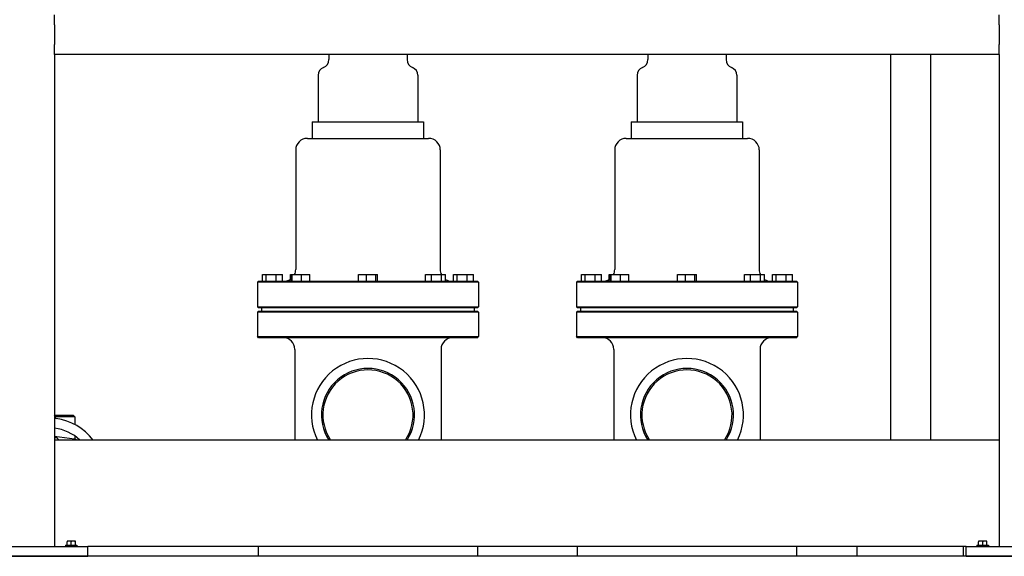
# Model space of a CAD drawing. Header units: inches. Extents: x 24 to 1128, y -58 to 748.
# Tile 507 of 656: x 658 to 695, y 334 to 354. Entities that reach past the tile are written whole.
import ezdxf

# ---------------------------------------------------------------- set-up
doc = ezdxf.new("R2010")
doc.units = ezdxf.units.IN
doc.header["$LTSCALE"] = 32
doc.header["$MEASUREMENT"] = 0
doc.layers.add('Visible (ANSI)', color=7, linetype='Continuous', lineweight=30)

msp = doc.modelspace()

# ---------------------------------------------------------------- linework, layer by layer
at = {"layer": 'Visible (ANSI)'}
for p, q in [((658.99113, 353.73367), (658.99113, 354.10867)), ((694.53063, 353.73367), (694.53063, 354.10867)), ((658.99113, 353.73367), (658.99113, 352.98367)), ((694.53063, 353.73367), (694.53063, 352.98367)), ((658.99113, 352.60867), (658.99113, 352.98367)), ((694.53063, 352.60867), (694.53063, 352.98367)), ((658.99113, 352.60867), (658.99113, 334.10867)), ((694.53063, 352.60867), (658.99113, 352.60867)), ((669.31188, 352.60867), (669.31188, 352.41789)), ((672.24938, 352.60867), (672.24938, 352.41789)), ((681.31188, 352.60867), (681.31188, 352.41789)), ((684.24938, 352.60867), (684.24938, 352.41789)), ((690.43688, 352.60867), (690.43688, 338.10867)), ((691.93688, 352.60867), (691.93688, 338.10867)), ((694.53063, 352.60867), (694.53063, 334.10867)), ((668.90563, 351.83242), (668.90563, 350.08242)), ((672.65563, 351.83242), (672.65563, 350.08242)), ((680.90563, 351.83242), (680.90563, 350.08242)), ((684.65563, 351.83242), (684.65563, 350.08242)), ((668.68688, 350.08242), (672.87438, 350.08242)), ((668.68688, 350.08242), (668.68688, 349.45742)), ((672.87438, 350.08242), (672.87438, 349.45742)), ((680.68688, 350.08242), (684.87438, 350.08242)), ((680.68688, 350.08242), (680.68688, 349.45742)), ((684.87438, 350.08242), (684.87438, 349.45742)), ((668.49938, 349.45742), (673.06188, 349.45742)), ((680.49938, 349.45742), (685.06188, 349.45742)), ((668.06188, 349.01992), (668.06188, 344.51992)), ((673.49938, 349.01992), (673.49938, 344.51992)), ((680.06188, 349.01992), (680.06188, 344.51992)), ((685.49938, 349.01992), (685.49938, 344.51992)), ((666.80927, 344.08242), (666.80927, 344.33242)), ((666.80927, 344.33242), (666.94823, 344.33242)), ((666.94823, 344.33242), (667.32585, 344.33242)), ((666.94823, 344.08242), (666.94823, 344.33242)), ((667.32585, 344.33242), (667.5645, 344.33242)), ((667.32585, 344.08242), (667.32585, 344.33242)), ((667.5645, 344.08242), (667.5645, 344.33242)), ((667.85982, 344.33242), (667.88962, 344.33242)), ((667.85982, 344.15117), (667.85982, 344.33242)), ((667.88962, 344.33242), (667.93176, 344.33242)), ((667.88962, 344.08242), (667.88962, 344.33242)), ((667.93176, 344.08242), (667.93176, 344.33242)), ((667.93176, 344.33242), (668.28161, 344.33242)), ((668.28161, 344.33242), (668.58932, 344.33242)), ((668.28161, 344.08242), (668.28161, 344.33242)), ((668.58932, 344.08242), (668.58932, 344.33242)), ((670.42483, 344.33242), (670.72308, 344.33242)), ((670.42483, 344.08242), (670.42483, 344.33242)), ((670.72308, 344.08242), (670.72308, 344.33242)), ((670.72308, 344.33242), (671.07888, 344.33242)), ((671.07888, 344.33242), (671.13643, 344.33242)), ((671.07888, 344.08242), (671.07888, 344.33242)), ((671.13643, 344.08242), (671.13643, 344.33242)), ((672.94215, 344.33242), (673.16847, 344.33242)), ((672.94215, 344.08242), (672.94215, 344.33242)), ((673.16847, 344.33242), (673.54812, 344.33242)), ((673.16847, 344.08242), (673.16847, 344.33242)), ((673.54812, 344.08242), (673.54812, 344.33242)), ((673.54812, 344.33242), (673.70144, 344.33242)), ((673.70144, 344.08242), (673.70144, 344.33242)), ((673.99677, 344.33242), (674.13573, 344.33242)), ((673.99677, 344.08242), (673.99677, 344.33242)), ((674.13573, 344.33242), (674.51335, 344.33242)), ((674.13573, 344.08242), (674.13573, 344.33242)), ((674.51335, 344.33242), (674.752, 344.33242)), ((674.51335, 344.08242), (674.51335, 344.33242)), ((674.752, 344.08242), (674.752, 344.33242)), ((678.80927, 344.08242), (678.80927, 344.33242)), ((678.80927, 344.33242), (678.94823, 344.33242)), ((678.94823, 344.33242), (679.32585, 344.33242)), ((678.94823, 344.08242), (678.94823, 344.33242)), ((679.32585, 344.33242), (679.5645, 344.33242)), ((679.32585, 344.08242), (679.32585, 344.33242)), ((679.5645, 344.08242), (679.5645, 344.33242)), ((679.85982, 344.33242), (679.88962, 344.33242)), ((679.85982, 344.15117), (679.85982, 344.33242)), ((679.88962, 344.33242), (679.93176, 344.33242)), ((679.88962, 344.08242), (679.88962, 344.33242)), ((679.93176, 344.08242), (679.93176, 344.33242)), ((679.93176, 344.33242), (680.28161, 344.33242)), ((680.28161, 344.33242), (680.58932, 344.33242)), ((680.28161, 344.08242), (680.28161, 344.33242)), ((680.58932, 344.08242), (680.58932, 344.33242)), ((682.42483, 344.33242), (682.72308, 344.33242)), ((682.42483, 344.08242), (682.42483, 344.33242)), ((682.72308, 344.08242), (682.72308, 344.33242)), ((682.72308, 344.33242), (683.07888, 344.33242)), ((683.07888, 344.33242), (683.13643, 344.33242)), ((683.07888, 344.08242), (683.07888, 344.33242)), ((683.13643, 344.08242), (683.13643, 344.33242)), ((684.94215, 344.33242), (685.16847, 344.33242)), ((684.94215, 344.08242), (684.94215, 344.33242)), ((685.16847, 344.33242), (685.54812, 344.33242)), ((685.16847, 344.08242), (685.16847, 344.33242)), ((685.54812, 344.08242), (685.54812, 344.33242)), ((685.54812, 344.33242), (685.70144, 344.33242)), ((685.70144, 344.08242), (685.70144, 344.33242)), ((685.99677, 344.33242), (686.13573, 344.33242)), ((685.99677, 344.08242), (685.99677, 344.33242)), ((686.13573, 344.33242), (686.51335, 344.33242)), ((686.13573, 344.08242), (686.13573, 344.33242)), ((686.51335, 344.33242), (686.752, 344.33242)), ((686.51335, 344.08242), (686.51335, 344.33242)), ((686.752, 344.08242), (686.752, 344.33242)), ((666.66605, 344.08242), (666.62438, 344.04075)), ((674.93688, 344.04075), (666.62438, 344.04075)), ((666.62438, 344.04075), (666.62438, 343.12409)), ((666.66605, 344.08242), (674.89522, 344.08242)), ((674.89522, 344.08242), (674.93688, 344.04075)), ((674.93688, 344.04075), (674.93688, 343.12409)), ((678.66605, 344.08242), (678.62438, 344.04075)), ((686.93688, 344.04075), (678.62438, 344.04075)), ((678.62438, 344.04075), (678.62438, 343.12409)), ((678.66605, 344.08242), (686.89522, 344.08242)), ((686.89522, 344.08242), (686.93688, 344.04075)), ((686.93688, 344.04075), (686.93688, 343.12409)), ((666.62438, 343.12409), (674.93688, 343.12409)), ((666.66605, 343.08242), (666.62438, 343.12409)), ((674.89522, 343.08242), (666.66605, 343.08242)), ((666.78063, 343.08242), (666.78063, 342.95742)), ((674.78063, 343.08242), (674.78063, 342.95742)), ((674.89522, 343.08242), (674.93688, 343.12409)), ((678.62438, 343.12409), (686.93688, 343.12409)), ((678.66605, 343.08242), (678.62438, 343.12409)), ((686.89522, 343.08242), (678.66605, 343.08242)), ((678.78063, 343.08242), (678.78063, 342.95742)), ((686.78063, 343.08242), (686.78063, 342.95742)), ((686.89522, 343.08242), (686.93688, 343.12409)), ((666.66605, 342.95742), (666.62438, 342.91575)), ((674.93688, 342.91575), (666.62438, 342.91575)), ((666.62438, 342.91575), (666.62438, 341.99909)), ((666.66605, 342.95742), (674.89522, 342.95742)), ((674.89522, 342.95742), (674.93688, 342.91575)), ((674.93688, 342.91575), (674.93688, 341.99909)), ((678.66605, 342.95742), (678.62438, 342.91575)), ((686.93688, 342.91575), (678.62438, 342.91575)), ((678.62438, 342.91575), (678.62438, 341.99909)), ((678.66605, 342.95742), (686.89522, 342.95742)), ((686.89522, 342.95742), (686.93688, 342.91575)), ((686.93688, 342.91575), (686.93688, 341.99909)), ((666.62438, 341.99909), (674.93688, 341.99909)), ((666.66605, 341.95742), (666.62438, 341.99909)), ((674.89522, 341.95742), (666.66605, 341.95742)), ((674.89522, 341.95742), (674.93688, 341.99909)), ((678.62438, 341.99909), (686.93688, 341.99909)), ((678.66605, 341.95742), (678.62438, 341.99909)), ((686.89522, 341.95742), (678.66605, 341.95742)), ((686.89522, 341.95742), (686.93688, 341.99909)), ((668.03063, 341.51992), (668.03063, 338.10867)), ((673.53063, 341.51992), (673.53063, 338.10867)), ((680.03063, 341.51992), (680.03063, 338.10867)), ((685.53063, 341.51992), (685.53063, 338.10867)), ((658.99113, 339.04617), (659.69188, 339.04617)), ((659.75438, 338.98367), (659.00043, 338.98367)), ((659.69188, 339.04617), (659.75438, 338.98367)), ((659.75438, 338.98367), (659.75438, 338.691)), ((659.73729, 338.13757), (658.99113, 338.2369)), ((659.03063, 338.19085), (658.99113, 338.19085)), ((659.75438, 338.2613), (659.75438, 338.13489)), ((694.53063, 338.10867), (658.99113, 338.10867)), ((656.24113, 334.10867), (660.24113, 334.10867)), ((659.40013, 334.14767), (659.83213, 334.14767)), ((659.40013, 334.14767), (659.40013, 334.10867)), ((659.53813, 334.30267), (659.46013, 334.30267)), ((659.46013, 334.30267), (659.46013, 334.28345)), ((659.46013, 334.14767), (659.46013, 334.28345)), ((659.69413, 334.30267), (659.53813, 334.30267)), ((659.61613, 334.14767), (659.61613, 334.28345)), ((659.77213, 334.30267), (659.69413, 334.30267)), ((659.77213, 334.28345), (659.77213, 334.30267)), ((659.77213, 334.14767), (659.77213, 334.28345)), ((659.83213, 334.14767), (659.83213, 334.10867)), ((660.24113, 333.73367), (660.24113, 334.10867)), ((693.28063, 334.10867), (660.24113, 334.10867)), ((666.65563, 334.10867), (666.65563, 333.73367)), ((674.90563, 334.10867), (674.90563, 333.73367)), ((678.65563, 334.10867), (678.65563, 333.73367)), ((686.90563, 334.10867), (686.90563, 333.73367)), ((689.18688, 333.73367), (689.18688, 334.10867)), ((693.18688, 333.73367), (693.18688, 334.10867)), ((693.28063, 333.73367), (693.28063, 334.10867)), ((693.28063, 334.10867), (697.28063, 334.10867)), ((693.68963, 334.14767), (694.12163, 334.14767)), ((693.68963, 334.14767), (693.68963, 334.10867)), ((693.82763, 334.30267), (693.74963, 334.30267)), ((693.74963, 334.30267), (693.74963, 334.28345)), ((693.74963, 334.14767), (693.74963, 334.28345)), ((693.98363, 334.30267), (693.82763, 334.30267)), ((693.90563, 334.14767), (693.90563, 334.28345)), ((694.06163, 334.30267), (693.98363, 334.30267)), ((694.06163, 334.28345), (694.06163, 334.30267)), ((694.06163, 334.14767), (694.06163, 334.28345)), ((694.12163, 334.14767), (694.12163, 334.10867)), ((727.28063, 333.73367), (494.28063, 333.73367)), ((656.24113, 333.73367), (660.24113, 333.73367)), ((693.28063, 333.73367), (697.28063, 333.73367))]:
    msp.add_line(p, q, dxfattribs=at)
for centre, radius, start, end in [((668.99938, 352.41789), 0.3125, 290.487315, 0), ((672.56188, 352.41789), 0.3125, 180, 249.512685), ((680.99938, 352.41789), 0.3125, 290.487315, 0), ((684.56188, 352.41789), 0.3125, 180, 249.512685), ((669.21813, 351.83242), 0.3125, 110.487315, 180), ((672.34313, 351.83242), 0.3125, 0, 69.512685), ((681.21813, 351.83242), 0.3125, 110.487315, 180), ((684.34313, 351.83242), 0.3125, 0, 69.512685), ((668.49938, 349.01992), 0.4375, 90, 180), ((673.06188, 349.01992), 0.4375, 0, 90), ((680.49938, 349.01992), 0.4375, 90, 180), ((685.06188, 349.01992), 0.4375, 0, 90), ((667.62438, 344.51992), 0.4375, 334.623066, 0), ((673.93688, 344.51992), 0.4375, 180, 205.376934), ((679.62438, 344.51992), 0.4375, 334.623066, 0), ((685.93688, 344.51992), 0.4375, 180, 205.376934), ((667.62438, 344.51992), 0.4375, 270, 307.318572), ((673.93688, 344.51992), 0.4375, 237.442211, 270), ((679.62438, 344.51992), 0.4375, 270, 307.318572), ((685.93688, 344.51992), 0.4375, 237.442211, 270), ((667.59313, 341.51992), 0.4375, 0, 90), ((673.96813, 341.51992), 0.4375, 90, 180), ((679.59313, 341.51992), 0.4375, 0, 90), ((685.96813, 341.51992), 0.4375, 90, 180), ((670.78063, 339.05117), 2.125, 333.670711, 206.329289), ((682.78063, 339.05117), 2.125, 333.670711, 206.329289), ((670.78063, 339.05117), 1.75, 327.413557, 212.586443), ((682.78063, 339.05117), 1.75, 327.413557, 212.586443), ((670.78063, 339.05117), 1.69542, 326.226708, 213.773292), ((682.78063, 339.05117), 1.69542, 326.226708, 213.773292), ((658.68197, 338.91881), 0.325, 8.661127, 17.96191), ((659.06505, 338.97716), 0.0625, 188.661127, 262.353404), ((658.78063, 336.85867), 2.075, 37.042671, 82.483949), ((658.78063, 336.85867), 1.7075, 47.059742, 82.918582), ((659.03063, 338.06585), 0.125, 20.033142, 90), ((659.68781, 337.76585), 0.375, 66.09126, 82.417341)]:
    msp.add_arc(centre, radius, start, end, dxfattribs=at)
for centre, start_param, end_param in [((659.53813, 334.08205), 0, 0.42053434), ((659.53813, 334.08205), 5.86265097, 6.28318531), ((659.69413, 334.08205), 0, 0.42053434), ((659.69413, 334.08205), 5.86265097, 6.28318531), ((693.82763, 334.08205), 0, 0.42053434), ((693.82763, 334.08205), 5.86265097, 6.28318531), ((693.98363, 334.08205), 0, 0.42053434), ((693.98363, 334.08205), 5.86265097, 6.28318531)]:
    msp.add_ellipse(centre, major_axis=(0, 0.22062), ratio=0.8660254, start_param=start_param, end_param=end_param, dxfattribs=at)

doc.saveas('drawing.dxf')
